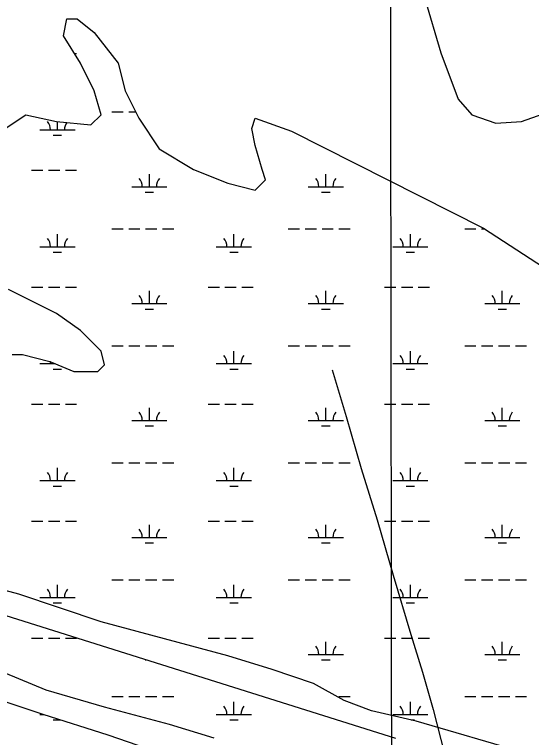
# Model space of a CAD drawing. Extents: x 3297772 to 3335630, y 634068 to 659439.
# Drawn here: x 3327097 to 3328568, y 654776 to 656833 of the extents above; entities that cross this region are included whole.
import ezdxf

# ---------------------------------------------------------------- set-up
doc = ezdxf.new("R2010")
doc.units = 0
for name, color, linetype in [('V-GRID-MAJR', 7, 'Continuous'), ('V-SITE-VEGE', 7, 'Continuous'), ('V-TOPO-SHOR', 7, 'Continuous'), ('V-WETL-SWMP', 7, 'Continuous')]:
    doc.layers.add(name, color=color, linetype=linetype)

msp = doc.modelspace()

# ---------------------------------------------------------------- linework, layer by layer
at = {"layer": 'V-GRID-MAJR'}
msp.add_spline([(3328190.1, 639473.3), (3328186.2, 642502.1), (3328178.2, 648563.4), (3328170.3, 654624.8), (3328166.3, 657657.4)], degree=3, dxfattribs=at)
at = {"layer": 'V-SITE-VEGE'}
for p, q in [((3328222.5, 657021), (3328310.1, 656723.8)), ((3328310.1, 656723.8), (3328358.8, 656592.2)), ((3328358.8, 656592.2), (3328397.7, 656548.3)), ((3328397.7, 656548.3), (3328465.9, 656524)), ((3328539, 656528.8), (3328621.7, 656558.1)), ((3328465.9, 656524), (3328539, 656528.8))]:
    msp.add_line(p, q, dxfattribs=at)
at = {"layer": 'V-TOPO-SHOR'}
msp.add_lwpolyline([(3328001.1, 655822.4), (3328040.7, 655689.3), (3328083.3, 655541.9), (3328129, 655395.5), (3328174.7, 655237.9), (3328224.5, 655069.1), (3328258, 654962.4), (3328288.4, 654856.6), (3328319.9, 654729.6), (3328352.4, 654615.7), (3328373.7, 654531.3), (3328393, 654458.1), (3328410.2, 654402.2), (3328428.5, 654359.5), (3328442.7, 654323.9), (3328450.9, 654280.2), (3328454.9, 654257.8), (3328458.2, 654231.9)], dxfattribs=at)
at = {"layer": 'V-WETL-SWMP'}
for p, q in [((3327267.6, 656722.6), (3327274, 656722.6)), ((3327374, 656556.1), (3327406, 656556.1)), ((3327422, 656556.1), (3327441.9, 656556.1)), ((3327219.4, 656505.4), (3327219.4, 656528.6)), ((3327169.4, 656505.4), (3327269.4, 656505.4)), ((3327207.4, 656490), (3327231.4, 656490)), ((3327146, 656390), (3327178, 656390)), ((3327194, 656390), (3327226, 656390)), ((3327242, 656390), (3327274, 656390)), ((3327480.8, 656343.5), (3327480.8, 656379.5)), ((3327982.7, 656343.5), (3327982.7, 656379.5)), ((3327430.8, 656343.5), (3327530.8, 656343.5)), ((3327932.7, 656343.5), (3328032.7, 656343.5)), ((3327468.8, 656328.1), (3327492.8, 656328.1)), ((3327970.7, 656328.1), (3327994.7, 656328.1)), ((3327374, 656223.5), (3327406, 656223.5)), ((3327422, 656223.5), (3327454, 656223.5)), ((3327470, 656223.5), (3327502, 656223.5)), ((3327518, 656223.5), (3327550, 656223.5)), ((3327875.9, 656223.5), (3327907.9, 656223.5)), ((3327923.9, 656223.5), (3327955.9, 656223.5)), ((3327971.9, 656223.5), (3328003.9, 656223.5)), ((3328019.9, 656223.5), (3328051.9, 656223.5)), ((3328377.8, 656223.5), (3328409.8, 656223.5)), ((3328425.8, 656223.5), (3328434, 656223.5)), ((3327219.4, 656172.7), (3327219.4, 656208.7)), ((3327721.3, 656172.7), (3327721.3, 656208.7)), ((3328223.2, 656172.7), (3328223.2, 656208.7)), ((3327169.4, 656172.7), (3327269.4, 656172.7)), ((3327207.4, 656157.3), (3327231.4, 656157.3)), ((3327671.3, 656172.7), (3327771.3, 656172.7)), ((3327709.3, 656157.3), (3327733.3, 656157.3)), ((3328173.2, 656172.7), (3328273.2, 656172.7)), ((3328211.2, 656157.3), (3328235.2, 656157.3)), ((3327146, 656057.3), (3327178, 656057.3)), ((3327194, 656057.3), (3327226, 656057.3)), ((3327242, 656057.3), (3327274, 656057.3)), ((3327647.9, 656057.3), (3327679.9, 656057.3)), ((3327695.9, 656057.3), (3327727.9, 656057.3)), ((3327743.9, 656057.3), (3327775.9, 656057.3)), ((3328149.8, 656057.3), (3328181.8, 656057.3)), ((3328197.8, 656057.3), (3328229.8, 656057.3)), ((3328245.8, 656057.3), (3328277.8, 656057.3)), ((3327480.8, 656010.9), (3327480.8, 656046.9)), ((3327982.7, 656010.9), (3327982.7, 656046.9)), ((3328484.7, 656010.9), (3328484.7, 656046.9)), ((3327430.8, 656010.9), (3327530.8, 656010.9)), ((3327932.7, 656010.9), (3328032.7, 656010.9)), ((3328434.7, 656010.9), (3328534.7, 656010.9)), ((3327468.8, 655995.4), (3327492.8, 655995.4)), ((3327970.7, 655995.4), (3327994.7, 655995.4)), ((3328472.7, 655995.4), (3328496.7, 655995.4)), ((3327374, 655890.8), (3327406, 655890.8)), ((3327422, 655890.8), (3327454, 655890.8)), ((3327470, 655890.8), (3327502, 655890.8)), ((3327518, 655890.8), (3327550, 655890.8)), ((3327875.9, 655890.8), (3327907.9, 655890.8)), ((3327923.9, 655890.8), (3327955.9, 655890.8)), ((3327971.9, 655890.8), (3328003.9, 655890.8)), ((3328019.9, 655890.8), (3328051.9, 655890.8)), ((3328377.8, 655890.8), (3328409.8, 655890.8)), ((3328425.8, 655890.8), (3328457.8, 655890.8)), ((3328473.8, 655890.8), (3328505.8, 655890.8)), ((3328521.8, 655890.8), (3328553.8, 655890.8)), ((3327721.3, 655840), (3327721.3, 655876)), ((3328223.2, 655840), (3328223.2, 655876)), ((3327169.4, 655840), (3327212.8, 655840)), ((3327207.4, 655824.6), (3327231.4, 655824.6)), ((3327671.3, 655840), (3327771.3, 655840)), ((3327709.3, 655824.6), (3327733.3, 655824.6)), ((3328173.2, 655840), (3328273.2, 655840)), ((3328211.2, 655824.6), (3328235.2, 655824.6)), ((3327146, 655724.6), (3327178, 655724.6)), ((3327194, 655724.6), (3327226, 655724.6)), ((3327242, 655724.6), (3327274, 655724.6)), ((3327647.9, 655724.6), (3327679.9, 655724.6)), ((3327695.9, 655724.6), (3327727.9, 655724.6)), ((3327743.9, 655724.6), (3327775.9, 655724.6)), ((3328149.8, 655724.6), (3328181.8, 655724.6)), ((3328197.8, 655724.6), (3328229.8, 655724.6)), ((3328245.8, 655724.6), (3328277.8, 655724.6)), ((3327480.8, 655678.2), (3327480.8, 655714.2)), ((3327982.7, 655678.2), (3327982.7, 655714.2)), ((3328484.7, 655678.2), (3328484.7, 655714.2)), ((3327430.8, 655678.2), (3327530.8, 655678.2)), ((3327468.8, 655662.8), (3327492.8, 655662.8)), ((3327932.7, 655678.2), (3328032.7, 655678.2)), ((3327970.7, 655662.8), (3327994.7, 655662.8)), ((3328434.7, 655678.2), (3328534.7, 655678.2)), ((3328472.7, 655662.8), (3328496.7, 655662.8)), ((3327374, 655558.1), (3327406, 655558.1)), ((3327422, 655558.1), (3327454, 655558.1)), ((3327470, 655558.1), (3327502, 655558.1)), ((3327518, 655558.1), (3327550, 655558.1)), ((3327875.9, 655558.1), (3327907.9, 655558.1)), ((3327923.9, 655558.1), (3327955.9, 655558.1)), ((3327971.9, 655558.1), (3328003.9, 655558.1)), ((3328019.9, 655558.1), (3328051.9, 655558.1)), ((3328377.8, 655558.1), (3328409.8, 655558.1)), ((3328425.8, 655558.1), (3328457.8, 655558.1)), ((3328473.8, 655558.1), (3328505.8, 655558.1)), ((3328521.8, 655558.1), (3328553.8, 655558.1)), ((3327219.4, 655507.4), (3327219.4, 655543.4)), ((3327721.3, 655507.4), (3327721.3, 655543.4)), ((3328223.2, 655507.4), (3328223.2, 655543.4)), ((3327169.4, 655507.4), (3327269.4, 655507.4)), ((3327671.3, 655507.4), (3327771.3, 655507.4)), ((3328173.2, 655507.4), (3328273.2, 655507.4)), ((3327207.4, 655491.9), (3327231.4, 655491.9)), ((3327709.3, 655491.9), (3327733.3, 655491.9)), ((3328211.2, 655491.9), (3328235.2, 655491.9)), ((3327146, 655391.9), (3327178, 655391.9)), ((3327194, 655391.9), (3327226, 655391.9)), ((3327242, 655391.9), (3327274, 655391.9)), ((3327480.8, 655345.5), (3327480.8, 655381.5)), ((3327647.9, 655391.9), (3327679.9, 655391.9)), ((3327695.9, 655391.9), (3327727.9, 655391.9)), ((3327743.9, 655391.9), (3327775.9, 655391.9)), ((3327982.7, 655345.5), (3327982.7, 655381.5)), ((3328149.8, 655391.9), (3328181.8, 655391.9)), ((3328197.8, 655391.9), (3328229.8, 655391.9)), ((3328245.8, 655391.9), (3328277.8, 655391.9)), ((3328484.7, 655345.5), (3328484.7, 655381.5)), ((3327430.8, 655345.5), (3327530.8, 655345.5)), ((3327932.7, 655345.5), (3328032.7, 655345.5)), ((3328434.7, 655345.5), (3328534.7, 655345.5)), ((3327468.8, 655330.1), (3327492.8, 655330.1)), ((3327970.7, 655330.1), (3327994.7, 655330.1)), ((3328472.7, 655330.1), (3328496.7, 655330.1)), ((3327219.4, 655174.7), (3327219.4, 655210.7)), ((3327374, 655225.4), (3327406, 655225.4)), ((3327422, 655225.4), (3327454, 655225.4)), ((3327470, 655225.4), (3327502, 655225.4)), ((3327518, 655225.4), (3327550, 655225.4)), ((3327721.3, 655174.7), (3327721.3, 655210.7)), ((3327875.9, 655225.4), (3327907.9, 655225.4)), ((3327923.9, 655225.4), (3327955.9, 655225.4)), ((3327971.9, 655225.4), (3328003.9, 655225.4)), ((3328019.9, 655225.4), (3328051.9, 655225.4)), ((3328223.2, 655174.7), (3328223.2, 655210.7)), ((3328377.8, 655225.4), (3328409.8, 655225.4)), ((3328425.8, 655225.4), (3328457.8, 655225.4)), ((3328473.8, 655225.4), (3328505.8, 655225.4)), ((3328521.8, 655225.4), (3328553.8, 655225.4)), ((3327169.4, 655174.7), (3327269.4, 655174.7)), ((3327671.3, 655174.7), (3327771.3, 655174.7)), ((3328173.2, 655174.7), (3328273.2, 655174.7)), ((3327207.4, 655159.3), (3327231.4, 655159.3)), ((3327709.3, 655159.3), (3327733.3, 655159.3)), ((3328211.2, 655159.3), (3328235.2, 655159.3)), ((3327146, 655059.3), (3327178, 655059.3)), ((3327194, 655059.3), (3327226, 655059.3)), ((3327242, 655059.3), (3327274, 655059.3)), ((3327647.9, 655059.3), (3327679.9, 655059.3)), ((3327695.9, 655059.3), (3327727.9, 655059.3)), ((3327743.9, 655059.3), (3327775.9, 655059.3)), ((3327982.7, 655012.8), (3327982.7, 655048.8)), ((3328149.8, 655059.3), (3328181.8, 655059.3)), ((3328197.8, 655059.3), (3328229.8, 655059.3)), ((3328245.8, 655059.3), (3328277.8, 655059.3)), ((3328484.7, 655012.8), (3328484.7, 655048.8)), ((3327932.7, 655012.8), (3328032.7, 655012.8)), ((3328434.7, 655012.8), (3328534.7, 655012.8)), ((3327468.8, 654997.4), (3327472.1, 654997.4)), ((3327970.7, 654997.4), (3327994.7, 654997.4)), ((3328472.7, 654997.4), (3328496.7, 654997.4)), ((3327374, 654892.8), (3327406, 654892.8)), ((3327422, 654892.8), (3327454, 654892.8)), ((3327470, 654892.8), (3327502, 654892.8)), ((3327518, 654892.8), (3327550, 654892.8)), ((3327721.3, 654842), (3327721.3, 654878)), ((3328019.9, 654892.8), (3328051.9, 654892.8)), ((3328223.2, 654842), (3328223.2, 654878)), ((3328377.8, 654892.8), (3328409.8, 654892.8)), ((3328425.8, 654892.8), (3328457.8, 654892.8)), ((3328473.8, 654892.8), (3328505.8, 654892.8)), ((3328521.8, 654892.8), (3328553.8, 654892.8)), ((3327169.4, 654842), (3327180.5, 654842)), ((3327671.3, 654842), (3327771.3, 654842)), ((3328173.2, 654842), (3328273.2, 654842)), ((3327207.4, 654826.6), (3327229.3, 654826.6)), ((3327709.3, 654826.6), (3327733.3, 654826.6)), ((3328225.3, 654826.6), (3328235.2, 654826.6))]:
    msp.add_line(p, q, dxfattribs=at)
for points in [[(3327070.9, 656509.4), (3327129.3, 656548.3), (3327217, 656528.8), (3327314.3, 656519.1), (3327343.6, 656548.3), (3327324.1, 656616.6), (3327285.1, 656694.5), (3327236.4, 656772.5), (3327246.2, 656821.2), (3327275.4, 656821.2), (3327324.1, 656782.2), (3327392.3, 656694.5), (3327411.7, 656616.6), (3327450.7, 656538.6), (3327509.1, 656450.9), (3327606.5, 656392.4), (3327703.9, 656353.4), (3327781.8, 656333.9), (3327811, 656363.2), (3327801.3, 656392.4), (3327781.8, 656460.6), (3327772.1, 656509.4), (3327781.8, 656538.6), (3327885.4, 656501.3)], [(3327885.4, 656501.3), (3328431.1, 656225.3), (3328794.4, 655989.5), (3328986.9, 655870.1), (3329060.3, 655844.7), (3329115, 655855.1), (3329232.7, 655883.8), (3329279.1, 655880.6), (3329306.1, 655858.5), (3329431.6, 655756.3), (3329593.2, 655646.5), (3329694.8, 655532.6), (3329815.7, 655411.6), (3329921.4, 655280.4), (3330007.8, 655188.9), (3330067.7, 655117.7)], [(3327090.4, 655866.1), (3327119.6, 655866.1), (3327197.5, 655846.6), (3327265.7, 655817.4), (3327333.8, 655817.4), (3327353.3, 655836.9), (3327343.6, 655875.9), (3327285.1, 655934.3), (3327217, 655983.1), (3327080.6, 656051.3)], [(3328551.9, 654732), (3328239.5, 654823.3), (3328112.9, 654852.6), (3328035, 654881.8), (3327947.3, 654930.5), (3327830.5, 654969.5), (3327703.9, 655008.5), (3327343.6, 655105.9), (3327109.8, 655183.9), (3327002.7, 655213.1), (3326954, 655203.4), (3326934.5, 655193.7), (3327002.7, 655144.9), (3328181.1, 654774.6)], [(3327664.9, 654774.6), (3327538.3, 654813.6), (3327353.3, 654862.3), (3327187.7, 654911), (3327070.9, 654959.8), (3326924.8, 654989), (3326934.5, 654950), (3326963.8, 654920.8), (3327061.1, 654881.8), (3327178, 654842.8), (3327363, 654784.3), (3327616.2, 654696.6)]]:
    msp.add_lwpolyline(points, dxfattribs=at)
for centre, start, end in [((3327164.2, 656505.9), 359.2282, 40.7718), ((3327274.6, 656505.9), 145.238, 180.7718), ((3327425.6, 656344), 359.2282, 40.7718), ((3327536.1, 656344), 139.2282, 180.7718), ((3327927.5, 656344), 359.2282, 40.7718), ((3328038, 656344), 139.2282, 180.7718), ((3327164.2, 656173.2), 359.2282, 40.7718), ((3327274.6, 656173.2), 139.2282, 180.7718), ((3327666.1, 656173.2), 359.2282, 40.7718), ((3327776.6, 656173.2), 139.2282, 180.7718), ((3328168, 656173.2), 359.2282, 40.7718), ((3328278.5, 656173.2), 139.2282, 180.7718), ((3327425.6, 656011.3), 359.2282, 40.7718), ((3327536.1, 656011.3), 139.2282, 180.7718), ((3327927.5, 656011.3), 359.2282, 40.7718), ((3328038, 656011.3), 139.2282, 180.7718), ((3328429.4, 656011.3), 359.2282, 40.7718), ((3328539.9, 656011.3), 139.2282, 180.7718), ((3327164.2, 655840.5), 359.2282, 8.9195), ((3327666.1, 655840.5), 359.2282, 40.7718), ((3327776.6, 655840.5), 139.2282, 180.7718), ((3328168, 655840.5), 359.2282, 40.7718), ((3328278.5, 655840.5), 139.2282, 180.7718), ((3327425.6, 655678.7), 359.2282, 40.7718), ((3327536.1, 655678.7), 139.2282, 180.7718), ((3327927.5, 655678.7), 359.2282, 40.7718), ((3328038, 655678.7), 139.2282, 180.7718), ((3328429.4, 655678.7), 359.2282, 40.7718), ((3328539.9, 655678.7), 139.2282, 180.7718), ((3327164.2, 655507.8), 359.2282, 40.7718), ((3327274.6, 655507.8), 139.2282, 180.7718), ((3327666.1, 655507.8), 359.2282, 40.7718), ((3327776.6, 655507.8), 139.2282, 180.7718), ((3328168, 655507.8), 359.2282, 40.7718), ((3328278.5, 655507.8), 139.2282, 180.7718), ((3327425.6, 655346), 359.2282, 40.7718), ((3327536.1, 655346), 139.2282, 180.7718), ((3327927.5, 655346), 359.2282, 40.7718), ((3328038, 655346), 139.2282, 180.7718), ((3328429.4, 655346), 359.2282, 40.7718), ((3328539.9, 655346), 139.2282, 180.7718), ((3327164.2, 655175.2), 359.2282, 40.7718), ((3327274.6, 655175.2), 139.2282, 180.7718), ((3327666.1, 655175.2), 359.2282, 40.7718), ((3327776.6, 655175.2), 139.2282, 180.7718), ((3328168, 655175.2), 359.2282, 40.7718), ((3328278.5, 655175.2), 139.2282, 180.7718), ((3327927.5, 655013.3), 359.2282, 40.7718), ((3328038, 655013.3), 139.2282, 180.7718), ((3328429.4, 655013.3), 359.2282, 40.7718), ((3328539.9, 655013.3), 139.2282, 180.7718), ((3327666.1, 654842.5), 359.2282, 40.7718), ((3327776.6, 654842.5), 139.2282, 180.7718), ((3328168, 654842.5), 359.2282, 40.7718), ((3328278.5, 654842.5), 139.2282, 180.7718)]:
    msp.add_arc(centre, 35.2, start, end, dxfattribs=at)

doc.saveas('drawing.dxf')
